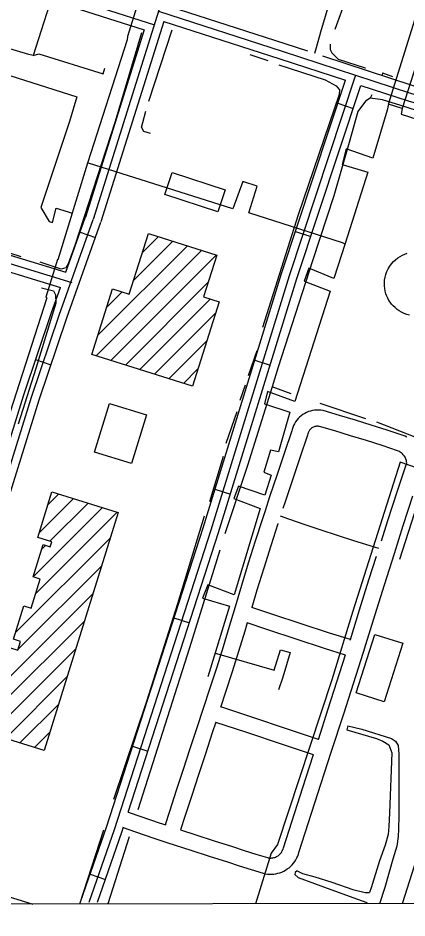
# Model space of a CAD drawing. Extents: x 3297772 to 3335630, y 634068 to 659439.
# Drawn here: x 3327208 to 3327928, y 639447 to 641114 of the extents above; entities that cross this region are included whole.
import ezdxf

# ---------------------------------------------------------------- set-up
doc = ezdxf.new("R2010")
doc.units = 0
for name, color, linetype in [('V-BLDG-OTLN', 7, 'Continuous'), ('V-DOMW-TANK', 7, 'Continuous'), ('V-GRID-FRAM', 7, 'Continuous'), ('V-RAIL-TRAK', 7, 'Continuous'), ('V-ROAD-CNTR', 7, 'Continuous'), ('V-SITE-OTLN', 7, 'Continuous'), ('V-TOPO-SHOR', 7, 'Continuous'), ('V-UTIL-LINE', 7, 'Continuous')]:
    doc.layers.add(name, color=color, linetype=linetype)

msp = doc.modelspace()

# ---------------------------------------------------------------- linework, layer by layer
at = {"layer": 'V-BLDG-OTLN'}
for p, q in [((3327438.6, 640679), (3327468.3, 640708.7)), ((3327356.4, 640526.1), (3327522, 640691.7)), ((3327422.2, 640627.3), (3327495.1, 640700.2)), ((3327353.4, 640487.8), (3327548.8, 640683.2)), ((3327380.3, 640479.3), (3327575.7, 640674.7)), ((3327407.1, 640470.8), (3327560.5, 640624.2)), ((3327372.8, 640577.9), (3327401.1, 640606.2)), ((3327434, 640462.3), (3327564.8, 640593.1)), ((3327460.8, 640453.8), (3327574.3, 640567.2)), ((3327487.7, 640445.2), (3327557.9, 640515.4)), ((3327514.5, 640436.7), (3327541.5, 640463.7)), ((3327263.7, 640211.5), (3327284.1, 640231.9)), ((3327247.8, 640160.2), (3327311, 640223.5)), ((3327267.3, 640144.4), (3327338, 640215.1)), ((3327236.6, 640078.3), (3327365, 640206.7)), ((3327241.2, 640047.5), (3327391.9, 640198.3)), ((3327204.1, 639975.2), (3327379.4, 640150.4)), ((3327252.5, 640129.6), (3327259.7, 640136.8)), ((3327208.8, 639944.4), (3327363.4, 640099.1)), ((3327153.1, 639853.4), (3327347.5, 640047.8)), ((3327176.1, 639841.1), (3327331.6, 639996.5)), ((3327160.2, 639789.8), (3327315.6, 639945.2)), ((3327185, 639779.2), (3327299.7, 639893.9)), ((3327211.9, 639770.8), (3327283.7, 639842.6)), ((3327238.9, 639762.4), (3327267.8, 639791.3))]:
    msp.add_line(p, q, dxfattribs=at)
for points in [[(3327493.7, 640827.5), (3327591.7, 640795.5), (3327578.3, 640754.6), (3327480.3, 640786.6)], [(3327345.1, 640490.4), (3327383.5, 640611.7), (3327414.2, 640602), (3327449.8, 640714.6), (3327576.4, 640674.4), (3327552, 640597.2), (3327580.9, 640588.1), (3327531.2, 640431.4)], [(3327349.8, 640309.5), (3327377.8, 640399.7), (3327446.3, 640378.4), (3327418.2, 640288.3)], [(3327257.1, 639756.8), (3327159.4, 639787.1), (3327177.6, 639845.8), (3327128.6, 639861.1), (3327158.8, 639958.2), (3327208.3, 639942.8), (3327213.2, 639958.8), (3327200.3, 639962.8), (3327219.5, 640024.7), (3327232.8, 640020.6), (3327249.5, 640074.2), (3327236.6, 640078.3), (3327255.2, 640138.2), (3327268, 640134.2), (3327270.8, 640143.3), (3327245, 640151.3), (3327271.3, 640235.8), (3327394.1, 640197.7)], [(3327868.8, 639971.9), (3327920.5, 639955.5), (3327886, 639846.8), (3327834.2, 639863.3)]]:
    msp.add_lwpolyline(points, close=True, dxfattribs=at)
at = {"layer": 'V-DOMW-TANK'}
msp.add_lwpolyline([(3327933.2, 640563.1), (3327928, 640564.5), (3327923, 640566.3), (3327918.3, 640568.6), (3327913.9, 640571.1), (3327909.9, 640573.9), (3327906.2, 640577), (3327902.9, 640580.2), (3327899.9, 640583.6), (3327897.3, 640587), (3327895, 640590.5), (3327892.9, 640594.3), (3327891, 640598.4), (3327889.4, 640602.8), (3327888.1, 640607.5), (3327887.2, 640612.4), (3327886.7, 640617.5), (3327886.6, 640622.7), (3327887, 640628), (3327887.9, 640633.4), (3327889.3, 640638.7), (3327891.2, 640643.9), (3327893.5, 640648.9), (3327896.4, 640653.6), (3327899.6, 640658.1), (3327903.2, 640662.2), (3327907.1, 640665.9), (3327911.3, 640669.1), (3327915.6, 640672), (3327920, 640674.3), (3327924.5, 640676.3), (3327929, 640677.8)], dxfattribs=at)
at = {"layer": 'V-GRID-FRAM'}
msp.add_lwpolyline([(3301870.2, 657630.6), (3333425.5, 657662.7), (3333452, 639478.7), (3301880.8, 639446.5), (3301870.2, 657630.6)], dxfattribs=at)
at = {"layer": 'V-RAIL-TRAK'}
msp.add_lwpolyline([(3328301.1, 640558.7), (3328219.5, 640378.3), (3328179.9, 640292.4), (3328120, 640100.2), (3328051.4, 639883.9), (3327964.4, 639609.5), (3327950, 639570), (3327919.7, 639473)], dxfattribs=at)
at = {"layer": 'V-ROAD-CNTR'}
for p, q in [((3327800.3, 640955.6), (3327828.8, 640946.2)), ((3327323.4, 640717), (3327351.7, 640706.9)), ((3327721.9, 640718.2), (3327750.4, 640708.8)), ((3327240.8, 640480.7), (3327269.3, 640471.2)), ((3327646.6, 640479.5), (3327675.2, 640470.7)), ((3327572.8, 640240.7), (3327601.5, 640231.8)), ((3327497.1, 640002.6), (3327525.7, 639993.4)), ((3327420.4, 639764.7), (3327449, 639755.5)), ((3327342, 639527.6), (3327370.4, 639517.8))]:
    msp.add_line(p, q, dxfattribs=at)
for points in [[(3328694.4, 644857.1), (3328690.9, 644798.4), (3328687.8, 644757.6), (3328663, 644695), (3328605.7, 644578.9), (3328558.8, 644483.1), (3328516.8, 644383.8), (3328495.8, 644317), (3328466.8, 644237.7), (3328402.4, 644044.2), (3328341.4, 643836.6), (3328243, 643536.8), (3328145.4, 643235.8), (3328034.8, 642886.6), (3327904.4, 642489.2), (3327791, 642124.5), (3327685.8, 641806.1), (3327495.9, 641213.2), (3327347.6, 640740.1)], [(3325727.9, 641653.8), (3325928, 641587.3), (3326685.4, 641348.7), (3327460.8, 641101.1)], [(3327757.9, 641048.2), (3327760.9, 641058.9), (3327769.1, 641088.1), (3327777.4, 641117.2), (3327786, 641146.2), (3327794.7, 641175.2), (3327803.5, 641204.2), (3327812.6, 641233.1), (3327820.9, 641256.6), (3327829, 641280.1), (3327837, 641303.8), (3327844.7, 641327.4), (3327852.3, 641351.2), (3327859.6, 641375), (3327866.8, 641398.9), (3327873.8, 641422.8), (3327880.6, 641446.8), (3327885, 641463)], [(3326563.9, 641371.3), (3326680.9, 641334.4), (3327442, 641091.4)], [(3327468.6, 641126), (3327697.6, 641052.2), (3327934.8, 640974.3), (3328117, 640921.2)], [(3327487.3, 641135.7), (3327702.3, 641066.4), (3327744.5, 641052.6)], [(3327442, 641091.4), (3327333.3, 640744.6)], [(3327478.3, 641107), (3327361.9, 640735.7)], [(3327478.3, 641107), (3327693, 641037.9), (3327814.3, 640998.1)], [(3327772.1, 641043.5), (3327939.2, 640988.6), (3328047.6, 640957)], [(3327324.2, 639476.2), (3327372.1, 639614.8), (3327550.9, 640169.5), (3327696.2, 640640.4), (3327814.3, 640998.1)], [(3327833.2, 641007.7), (3327710.5, 640635.9), (3327565.2, 640165), (3327386.3, 639610), (3327339.8, 639475.5)], [(3327412.6, 639642.5), (3327579.5, 640160.5), (3327724.8, 640631.3), (3327842.8, 640988.7)], [(3327842.8, 640988.7), (3327930.4, 640960), (3328104, 640909.3)], [(3326403.3, 640911.6), (3326780.1, 640794.6), (3327130.1, 640678), (3327307.8, 640623.9)], [(3326422.1, 640921.5), (3326784.7, 640808.9), (3327134.7, 640692.3), (3327296.9, 640642.9)], [(3327296.9, 640642.9), (3327333.5, 640745.2)], [(3326937.8, 639475.1), (3326980.1, 639610.7), (3327091.6, 639951.9), (3327146.6, 640132.5), (3327233.3, 640411.2), (3327284.4, 640563.2), (3327347.6, 640740.1)], [(3326974, 639541), (3326994.3, 639606.2), (3327105.9, 639947.4), (3327160.9, 640128.1), (3327247.5, 640406.5), (3327298.6, 640558.3), (3327361.7, 640735.1)], [(3327054.2, 640687.4), (3327125.6, 640663.7), (3327286.8, 640614.6)], [(3327105.1, 640047.9), (3327132.2, 640136.9), (3327219, 640415.8), (3327270.2, 640568.1), (3327286.8, 640614.6)], [(3327891.5, 640350), (3327862.3, 640359.4), (3327832.9, 640368.6), (3327803.5, 640377.5), (3327773.1, 640386.4), (3327769, 640387), (3327765.1, 640387.4), (3327761.2, 640387.4), (3327757.4, 640387.1), (3327753.5, 640386.5), (3327749.8, 640385.6), (3327746.1, 640384.4), (3327742.5, 640382.9), (3327739.1, 640381.1), (3327735.8, 640379.1), (3327732.6, 640376.8), (3327729.7, 640374.2), (3327727, 640371.5), (3327724.5, 640368.5), (3327722.2, 640365.4), (3327720.2, 640362), (3327718.5, 640358.6), (3327717.1, 640355), (3327715.9, 640351.3), (3327715.4, 640348.9), (3327701.6, 640308.8), (3327687.8, 640267.9), (3327674.2, 640226.9), (3327665.6, 640200.5), (3327660.8, 640185.8), (3327647.6, 640144.7), (3327634.6, 640103.5), (3327621.8, 640062.2), (3327608.4, 640016.4), (3327599.4, 639986.5)], [(3327882.3, 640321.4), (3327853.2, 640330.8), (3327824.1, 640339.9), (3327794.9, 640348.7), (3327766.5, 640357), (3327765.3, 640357.2), (3327763.8, 640357.4), (3327762.3, 640357.4), (3327760.8, 640357.3), (3327759.4, 640357), (3327757.9, 640356.7), (3327756.5, 640356.2), (3327755.1, 640355.6), (3327753.8, 640355), (3327752.5, 640354.2), (3327751.3, 640353.3), (3327750.2, 640352.3), (3327749.2, 640351.3), (3327748.2, 640350.1), (3327747.3, 640348.9), (3327746.6, 640347.6), (3327745.9, 640346.3), (3327745.3, 640344.9), (3327744.9, 640343.5), (3327744.3, 640340.7), (3327730, 640299.1), (3327716.3, 640258.4), (3327702.7, 640217.5), (3327698.6, 640205)], [(3327928.4, 640336.9), (3327924.8, 640338.7), (3327921.1, 640340.1), (3327891.6, 640349.9)], [(3327880.9, 640145), (3327892.9, 640182.6), (3327910.7, 640237.5), (3327927.9, 640289.8), (3327927.9, 640289.5), (3327927.7, 640291.3), (3327927.3, 640293.2), (3327926.9, 640295), (3327926.3, 640296.7), (3327925.6, 640298.5), (3327924.7, 640300.1), (3327923.8, 640301.7), (3327922.7, 640303.2), (3327921.5, 640304.7), (3327920.3, 640306), (3327918.9, 640307.3), (3327917.4, 640308.4), (3327915.9, 640309.5), (3327914.3, 640310.4), (3327912.6, 640311.2), (3327910.8, 640311.9), (3327882.2, 640321.5)], [(3327403.3, 639613.9), (3327426.1, 639606), (3327460, 639594.5), (3327485.6, 639586), (3327528.1, 639572.1), (3327562.2, 639561.1), (3327596.3, 639550.4), (3327617.9, 639543.3), (3327639.8, 639536.3), (3327662.3, 639529.3), (3327666.2, 639528.5), (3327670, 639527.9), (3327673.9, 639527.6), (3327677.8, 639527.6), (3327681.7, 639527.9), (3327685.5, 639528.4), (3327689.3, 639529.3), (3327693.1, 639530.4), (3327696.7, 639531.7), (3327700.3, 639533.3), (3327703.7, 639535.2), (3327706.9, 639537.3), (3327710.1, 639539.6), (3327713, 639542.2), (3327715.7, 639545), (3327718.3, 639547.9), (3327720.6, 639551), (3327722.7, 639554.3), (3327724.5, 639557.8), (3327726.1, 639561.3), (3327727.5, 639564.9), (3327728.3, 639567.9), (3327769.8, 639696.2), (3327788.3, 639753.6), (3327811.2, 639824.7), (3327847.6, 639938.7), (3327852.3, 639953.4), (3327869.4, 640008.6), (3327886.6, 640063.6), (3327905, 640121.9), (3327921.5, 640173.4), (3327939.2, 640228.2)], [(3327689.5, 640177.1), (3327689.4, 640176.6), (3327676.2, 640135.6), (3327663.3, 640094.6), (3327650.5, 640053.5), (3327641.1, 640021.4)], [(3327876.4, 640130.8), (3327860.4, 640135.7), (3327830.1, 640145.1), (3327799.9, 640154.8), (3327769.8, 640164.7), (3327739.7, 640174.8), (3327709.8, 640185.2), (3327694, 640190.8)], [(3327823.3, 639961.2), (3327823.7, 639962.4), (3327840.7, 640017.5), (3327857.9, 640072.6), (3327871.9, 640116.8)], [(3327823.6, 639962.1), (3327785.2, 639974.4), (3327732.6, 639991.5), (3327680, 640008.8), (3327641.2, 640021.8)], [(3327632.7, 639993.1), (3327628.2, 639977.9)], [(3327814.5, 639933.5), (3327776, 639945.8), (3327723.2, 639963), (3327670.6, 639980.3), (3327632.7, 639993)], [(3327599.4, 639986.6), (3327587.9, 639948.9), (3327576.2, 639911.3), (3327564.2, 639873.8), (3327550.6, 639832.5), (3327539.4, 639799)], [(3327628.1, 639977.8), (3327616.6, 639940), (3327604.8, 639902.3), (3327592.7, 639864.6), (3327583.5, 639836.7)], [(3327764.3, 639777), (3327782.6, 639833.9), (3327814.6, 639933.9)], [(3327764.4, 639777.3), (3327709.1, 639795.9), (3327639.4, 639819.1), (3327583.8, 639837.4)], [(3327574.5, 639809.5), (3327567.9, 639789.5)], [(3327755.2, 639748.7), (3327699.6, 639767.4), (3327629.9, 639790.6), (3327574.4, 639808.9)], [(3327539.4, 639798.9), (3327526.7, 639760.1), (3327514, 639721.3), (3327501.3, 639682.5), (3327488.7, 639643.7), (3327480.7, 639619.2)], [(3327567.9, 639789.6), (3327555.2, 639750.8), (3327542.5, 639712), (3327529.9, 639673.2), (3327517.2, 639634.4), (3327509.2, 639609.8)], [(3327509, 639609.9), (3327537.3, 639600.6), (3327571.3, 639589.7), (3327605.4, 639579), (3327627.2, 639571.8), (3327648.8, 639564.9), (3327670, 639558.4), (3327671.6, 639558), (3327673.3, 639557.8), (3327675.1, 639557.6), (3327676.8, 639557.6), (3327678.5, 639557.7), (3327680.2, 639558), (3327681.9, 639558.4), (3327683.6, 639558.8), (3327685.2, 639559.4), (3327686.8, 639560.2), (3327688.3, 639561), (3327689.8, 639561.9), (3327691.2, 639563), (3327692.5, 639564.1), (3327693.7, 639565.3), (3327694.8, 639566.7), (3327695.9, 639568.1), (3327696.8, 639569.5), (3327697.6, 639571), (3327698.3, 639572.6), (3327698.9, 639574.2), (3327699.6, 639576.7), (3327741.3, 639705.4), (3327755.5, 639749.5)], [(3327412.5, 639642.4), (3327435.8, 639634.4), (3327469.6, 639622.9), (3327481.8, 639618.9)], [(3327355.8, 639475.8), (3327400.6, 639605.3), (3327403.9, 639615.6)]]:
    msp.add_lwpolyline(points, dxfattribs=at)
at = {"layer": 'V-SITE-OTLN'}
msp.add_line((3328076.8, 639473.2), (3325892.3, 639471), dxfattribs=at)
at = {"layer": 'V-TOPO-SHOR'}
for p, q in [((3327822.1, 641167.9), (3327795.1, 641092.1)), ((3327450.6, 640959.4), (3327493.5, 641091.6)), ((3327637.8, 641046.1), (3327671.1, 641034.9)), ((3327882.3, 641011.9), (3327883.6, 641011.5)), ((3327863.1, 640971), (3327860.1, 640965.1)), ((3327650.3, 640497.1), (3327634.4, 640450.7)), ((3327628.8, 640433.7), (3327619.2, 640405.1)), ((3327714, 640417.3), (3327678.7, 640430.2)), ((3327852.4, 640371.2), (3327767.4, 640399.8)), ((3327613.6, 640384.2), (3327593, 640325.4)), ((3327588.1, 640301.4), (3327562.6, 640217.2)), ((3327366.8, 639609.4), (3327322, 639472.4))]:
    msp.add_line(p, q, dxfattribs=at)
for points in [[(3327436.9, 641085.8), (3327388.2, 640921.9), (3327313.4, 640692.2), (3327301.5, 640658.2), (3327296.8, 640650.5), (3327288.3, 640648.3), (3327249.6, 640661)], [(3327786.4, 641065.1), (3327786.3, 641055), (3327789.4, 641048.7), (3327800.9, 641037), (3327851.1, 641021.1), (3327851.6, 641021)], [(3327691.1, 641027), (3327777, 640999.2), (3327797, 640988.1), (3327803.2, 640980.3), (3327803.1, 640971.8), (3327726.8, 640749.2), (3327660.7, 640540.4)], [(3327902.2, 641004.4), (3327883.6, 641011.5), (3327881.6, 641007.5)], [(3328140, 640881.3), (3327983.8, 640929.9), (3327925.1, 640949), (3327883.3, 640961.8), (3327860.1, 640965.1), (3327851.5, 640959.7), (3327837.4, 640940.5), (3327821.4, 640883.2), (3327792.7, 640784.2), (3327753.7, 640663.6), (3327690, 640466.5), (3327678.7, 640430.2), (3327633.4, 640284.8), (3327591.3, 640158)], [(3327453.9, 640899.6), (3327441.6, 640903.6), (3327437, 640911.4), (3327439.4, 640919.9), (3327445, 640940.8)], [(3327214, 640671.4), (3327033.1, 640729.5), (3326832.1, 640793.2)], [(3327251.8, 640613.6), (3327274.3, 640608), (3327278.1, 640601), (3327278.7, 640585.5), (3327241.3, 640464.1), (3327208.6, 640361.3)], [(3327915.4, 640110.9), (3327969.5, 640280.2), (3327970.4, 640293.4), (3327967.4, 640310.5), (3327956.7, 640327.6), (3327943.6, 640337.1), (3327872.5, 640364.8)], [(3327553.1, 640190.9), (3327503.7, 640028.5), (3327446.3, 639847.6), (3327385.1, 639665.9)], [(3327581.7, 640127.8), (3327525.9, 639946.9), (3327430.4, 639646.9)], [(3327819.2, 639802.7), (3327817, 639795), (3327871.9, 639779), (3327883.5, 639774.3), (3327895, 639767.2), (3327900.4, 639752.4), (3327896.3, 639641.6), (3327894.6, 639616), (3327893.7, 639601.3), (3327888.1, 639581.2), (3327877.7, 639552.6), (3327861.8, 639502.3), (3327859.3, 639494)], [(3327819.2, 639802.7), (3327844.7, 639796.2), (3327899.6, 639778.7), (3327907.3, 639774), (3327911.9, 639766.2), (3327913.3, 639749.9), (3327913.1, 639636), (3327912.9, 639611.2), (3327912, 639597.2), (3327909.6, 639579.4), (3327902.4, 639555.4), (3327887.2, 639502.8), (3327877.4, 639473)], [(3327069.5, 639769.6), (3327067.1, 639762.4), (3327002.7, 639567.8), (3327001.1, 639560.1), (3327002.6, 639552.3), (3327013.3, 639542.1), (3327120.8, 639507.9), (3327235.8, 639472.3)], [(3327414.4, 639596.6), (3327375, 639472.5)], [(3327724.9, 639533.7), (3327721.7, 639530.7), (3327720.9, 639526.8), (3327727.1, 639521.3), (3327757.2, 639510.2), (3327794.3, 639496.7), (3327836.8, 639481.6), (3327853.8, 639475.1)], [(3327724.9, 639533.7), (3327734.9, 639529), (3327758.1, 639522.6), (3327789, 639513), (3327828.4, 639499.5), (3327850.9, 639493.9), (3327859.3, 639494)], [(3327853.8, 639475.1), (3327853.1, 639473)]]:
    msp.add_lwpolyline(points, dxfattribs=at)
at = {"layer": 'V-UTIL-LINE'}
for points in [[(3327919.5, 640946.2), (3327894.2, 640953.7), (3327942.7, 641110.1), (3327953.9, 641149.9), (3327957.6, 641157.1), (3328018.1, 641347.9), (3328021.8, 641351.5), (3328008.4, 641377.9), (3327836.6, 641428.3), (3327826.8, 641449.2), (3327858.4, 641550.5)], [(3327646.9, 641494.4), (3327608.6, 641373.6), (3327517.1, 641403.2), (3327515.9, 641393.6), (3327435.7, 641146.3), (3327430.6, 641143), (3327411.3, 641079.2), (3327410.7, 641073), (3327337.2, 640844.4)], [(3326727, 641219.7), (3326721.6, 641216.6), (3326716.5, 641198.3), (3326745.9, 641189.2), (3326741.6, 641177), (3326739.7, 641174.7), (3326756.5, 641170.8), (3326770.4, 641143), (3327039.9, 641056.1), (3327317.3, 640967.5), (3327303.5, 640921.7), (3327250.8, 640762.7), (3327266, 640736.5), (3327272.1, 640734.9), (3327278.8, 640761.3), (3327301.4, 640754.2), (3327308.7, 640752.1)], [(3327281.3, 641185.5), (3327236.5, 641043.8), (3327228.6, 641046.1), (3327182.9, 641059.5), (3327177.8, 641062.4), (3327183, 641075.9), (3327099.4, 641101.6), (3327096.1, 641105), (3327113, 641163.1)], [(3327955.8, 641059.2), (3327919.5, 640946.2), (3327917.6, 640935.4), (3328199.7, 640845)], [(3327236.5, 641043.8), (3327246.7, 641047.1), (3327365.9, 641010.4), (3327369.3, 641020.6)], [(3327894.2, 640953.7), (3327891.4, 640942.8), (3327865.3, 640854.2), (3327815.6, 640870.9), (3327808.1, 640842), (3327856, 640828), (3327814.1, 640696), (3327792.7, 640630.9), (3327746.6, 640650.3), (3327738.3, 640625.9), (3327786.2, 640607.4), (3327721, 640403.1), (3327670.4, 640421.6), (3327664.7, 640399), (3327711.7, 640383.2), (3327690.3, 640310), (3327675.8, 640312.8), (3327663.7, 640272.1), (3327677.2, 640266.5), (3327665.1, 640229.5), (3327616.3, 640246.2), (3327608, 640223.6), (3327656.8, 640205.1), (3327608.3, 640045), (3327559.5, 640063.6), (3327550.2, 640039.2), (3327599.9, 640024.3), (3327559.9, 639893.1)], [(3327813.7, 640694.9), (3327809.2, 640697.2), (3327635.9, 640752.4), (3327651, 640802.1), (3327624.5, 640810.8), (3327606, 640760), (3327338.9, 640844.9), (3327337.2, 640844.4), (3327281.9, 640665.4), (3327281.4, 640666.5), (3327259.9, 640596.5), (3327262.1, 640595.4), (3327177.2, 640332.3), (3327174.4, 640334), (3326913, 640414.9), (3326859.6, 640256.3), (3326855.9, 640261.3), (3326725.5, 640299.8), (3326836.5, 640648.7)], [(3327980, 640268.5), (3327915.8, 640290.8), (3327828.3, 640015.1), (3327789.2, 639887.6), (3327688.7, 639582.9), (3327676.8, 639566.7), (3327647.8, 639472.8)], [(3327573.2, 639936.9), (3327576.1, 639936.3), (3327682.8, 639905.8), (3327694, 639943.3), (3327712.1, 639938.6), (3327698.7, 639892.6), (3327698.7, 639892.6), (3327690.5, 639869.3)]]:
    msp.add_lwpolyline(points, dxfattribs=at)

doc.saveas('drawing.dxf')
